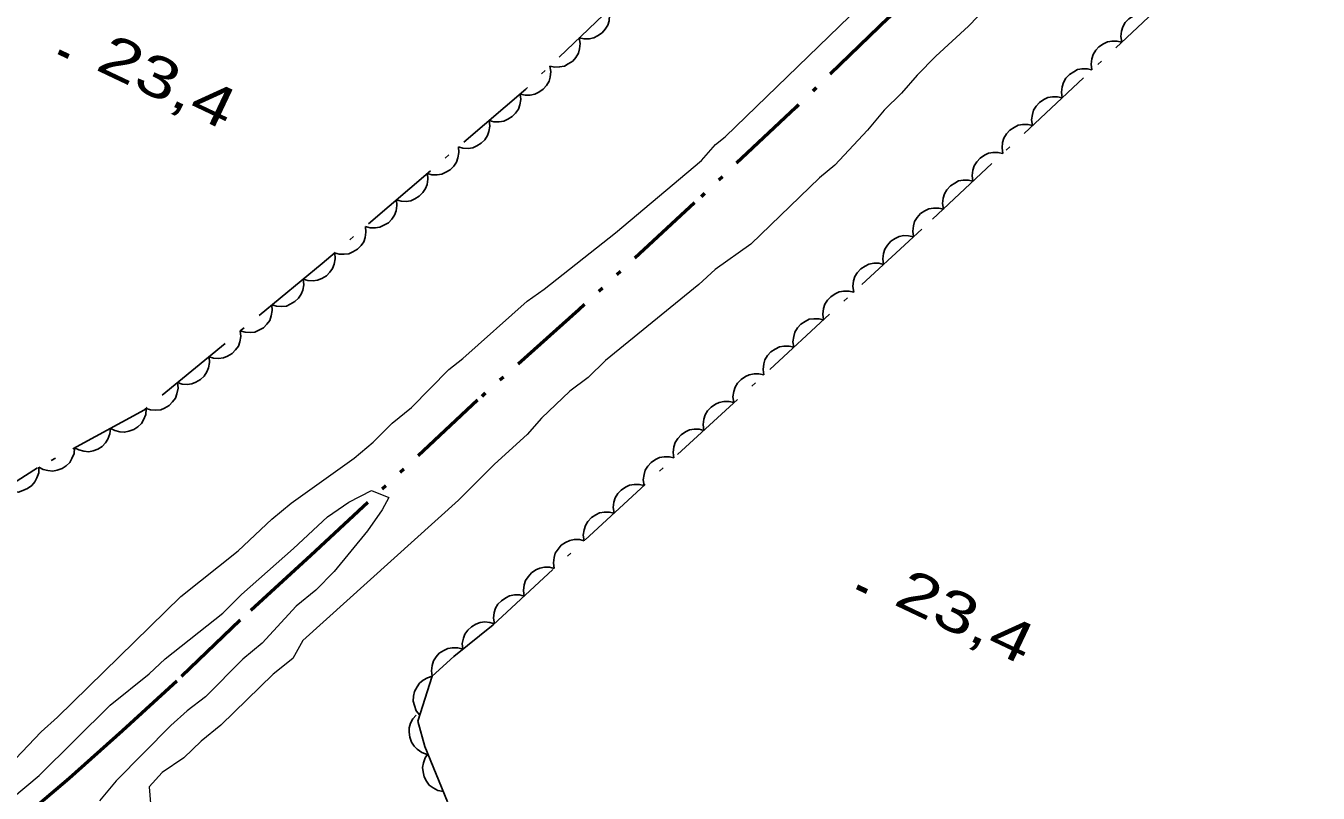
# Model space of a CAD drawing. Extents: x 356765 to 358572, y 5103174 to 5104650.
# Drawn here: x 357657.89 to 357705.47, y 5104260.32 to 5104288.57 of the extents above; entities that cross this region are included whole.
import ezdxf

# ---------------------------------------------------------------- set-up
doc = ezdxf.new("R2010")
doc.units = 0
doc.header["$LTSCALE"] = 0.6
doc.linetypes.add('DASH_DOUBLE_DOT', pattern=[9.2, 5, -1.2, 0.3, -1.2, 0.3, -1.2])
doc.linetypes.add('DOT_DASHED', pattern=[7.7, 5, -1.2, 0.3, -1.2])
for name, color, linetype, lineweight in [('2', 7, 'Continuous', 13), ('3', 7, 'Continuous', 140), ('4', 7, 'Continuous', 90), ('44', 7, 'Continuous', 25)]:
    doc.layers.add(name, color=color, linetype=linetype, lineweight=lineweight)

msp = doc.modelspace()

# ---------------------------------------------------------------- linework, layer by layer
at = {"layer": '2'}
for points in [[(357655.62, 5104259.63), (357658.45, 5104262.58), (357659.05, 5104263.12), (357663.59, 5104267.57), (357665.7, 5104269.24), (357666.94, 5104270.41), (357667.66, 5104271), (357669.97, 5104272.66), (357670.68, 5104273.24), (357671.37, 5104273.94), (357672.09, 5104274.52), (357673.46, 5104275.92), (357673.97, 5104276.32), (357676.34, 5104278.44), (357676.97, 5104278.88), (357679.6, 5104280.95), (357682.76, 5104283.61), (357683.28, 5104284.2), (357683.64, 5104284.49), (357688.99, 5104289.67)], [(357693.27, 5104289.26), (357692.59, 5104288.56), (357691.39, 5104287.46), (357690.7, 5104286.76), (357690.13, 5104286.09), (357689.49, 5104285.47), (357688.88, 5104284.73), (357687.67, 5104283.44), (357687.11, 5104282.97), (357684.58, 5104280.54), (357683.27, 5104279.6), (357682.66, 5104279.05), (357679.23, 5104276.25), (357678.59, 5104275.62), (357677.91, 5104275.12), (357676.87, 5104274.13), (357676.34, 5104273.53), (357675.14, 5104272.44), (357673.81, 5104271.11), (357668.09, 5104265.95), (357667.71, 5104265.28), (357666.99, 5104264.7), (357665.06, 5104262.83), (357664.34, 5104262.24), (357663.7, 5104261.62), (357662.91, 5104261.08), (357662.42, 5104260.56), (357662.5, 5104259.64)], [(357656.33, 5104259.27), (357658.37, 5104260.98), (357660.99, 5104263.56), (357662.42, 5104264.72), (357663.02, 5104265.27), (357665.14, 5104266.95), (357665.82, 5104267.64), (357667.74, 5104269.33), (357668.99, 5104270.5), (357669.78, 5104271.04), (357670.61, 5104271.47), (357671.25, 5104271.21), (357671, 5104270.76), (357670.46, 5104269.98), (357669.24, 5104268.49), (357668.56, 5104267.8), (357667.84, 5104267.21), (357666.59, 5104265.85), (357665.87, 5104265.26), (357664.5, 5104263.87), (357663.82, 5104263.36), (357663.22, 5104262.81), (357661.21, 5104260.78), (357660.6, 5104260.04)]]:
    msp.add_lwpolyline(points, dxfattribs=at)
at = {"layer": '3'}
for p, q in [((357659.1, 5104287.61), (357659.46, 5104287.44)), ((357688.49, 5104267.92), (357688.85, 5104267.75))]:
    msp.add_line(p, q, dxfattribs=at)
at = {"layer": '4', "linetype": 'DASH_DOUBLE_DOT', "lineweight": 53}
msp.add_lwpolyline([(357715.96, 5104314.92), (357711.81, 5104310.84), (357707.83, 5104307.05), (357703.64, 5104302.89), (357699.56, 5104298.77), (357689.66, 5104288.88), (357686.24, 5104285.57), (357682.51, 5104282.05), (357678.25, 5104278.12), (357674.52, 5104274.79), (357668.38, 5104269.07), (357665.78, 5104266.69), (357663.44, 5104264.45), (357661.44, 5104262.62), (357659.48, 5104260.86), (357658.34, 5104259.89), (357657.8, 5104259.44)], dxfattribs=at)
at = {"layer": '44', "linetype": 'DOT_DASHED'}
for points in [[(357729.34, 5104221.14), (357715.74, 5104229.08), (357711.11, 5104232.04), (357705.89, 5104235.33), (357702.47, 5104237.62), (357697.84, 5104240.58), (357693.52, 5104243.37), (357689.66, 5104246.29), (357685.81, 5104249.21), (357682.72, 5104252.1), (357679.46, 5104254.7), (357676.07, 5104257.75), (357673.41, 5104260.01), (357672.58, 5104262.04), (357672.32, 5104262.97), (357672.85, 5104264.63), (357673.65, 5104265.36), (357675.09, 5104266.52), (357691.27, 5104281.45), (357711, 5104299.92), (357717.62, 5104306.84), (357726.47, 5104315.66)], [(357705.07, 5104314.58), (357698.79, 5104308.26), (357689.94, 5104299.44), (357683.03, 5104292.69), (357676.29, 5104286.24), (357668.79, 5104279.82), (357662.25, 5104274.43), (357658.32, 5104272.3), (357654.05, 5104269.58)]]:
    msp.add_lwpolyline(points, dxfattribs=at)
at = {"layer": '44'}
for points in [[(357679.35, 5104289.17), (357679.38, 5104288.96), (357679.36, 5104288.76), (357679.32, 5104288.6), (357679.22, 5104288.45), (357679.1, 5104288.31), (357678.94, 5104288.2), (357678.8, 5104288.13), (357678.63, 5104288.09), (357678.44, 5104288.09), (357678.26, 5104288.13)], [(357698.24, 5104287.97), (357698.21, 5104288.18), (357698.23, 5104288.38), (357698.28, 5104288.54), (357698.37, 5104288.69), (357698.5, 5104288.83), (357698.66, 5104288.93), (357698.8, 5104289.01), (357698.97, 5104289.04), (357699.16, 5104289.04), (357699.33, 5104289)], [(357678.26, 5104288.13), (357678.3, 5104287.92), (357678.27, 5104287.72), (357678.23, 5104287.56), (357678.14, 5104287.41), (357678.02, 5104287.27), (357677.86, 5104287.17), (357677.72, 5104287.09), (357677.54, 5104287.06), (357677.36, 5104287.05), (357677.18, 5104287.09)], [(357697.14, 5104286.95), (357697.11, 5104287.16), (357697.14, 5104287.36), (357697.18, 5104287.52), (357697.28, 5104287.67), (357697.4, 5104287.8), (357697.56, 5104287.91), (357697.71, 5104287.98), (357697.88, 5104288.01), (357698.06, 5104288.01), (357698.24, 5104287.97)], [(357677.18, 5104287.09), (357677.22, 5104286.89), (357677.19, 5104286.68), (357677.15, 5104286.53), (357677.06, 5104286.38), (357676.93, 5104286.24), (357676.78, 5104286.13), (357676.63, 5104286.05), (357676.46, 5104286.02), (357676.27, 5104286.02), (357676.1, 5104286.06)], [(357696.05, 5104285.92), (357696.02, 5104286.13), (357696.04, 5104286.33), (357696.09, 5104286.49), (357696.18, 5104286.64), (357696.31, 5104286.78), (357696.47, 5104286.88), (357696.61, 5104286.96), (357696.78, 5104286.99), (357696.97, 5104286.99), (357697.14, 5104286.95)], [(357676.09, 5104286.07), (357676.11, 5104285.86), (357676.07, 5104285.66), (357676.02, 5104285.5), (357675.92, 5104285.36), (357675.79, 5104285.23), (357675.63, 5104285.13), (357675.48, 5104285.06), (357675.31, 5104285.04), (357675.12, 5104285.04), (357674.95, 5104285.09)], [(357694.95, 5104284.9), (357694.92, 5104285.11), (357694.95, 5104285.31), (357694.99, 5104285.47), (357695.09, 5104285.62), (357695.21, 5104285.75), (357695.37, 5104285.86), (357695.52, 5104285.93), (357695.69, 5104285.96), (357695.87, 5104285.96), (357696.05, 5104285.92)], [(357674.95, 5104285.09), (357674.97, 5104284.88), (357674.93, 5104284.68), (357674.88, 5104284.53), (357674.78, 5104284.38), (357674.65, 5104284.25), (357674.49, 5104284.15), (357674.34, 5104284.08), (357674.17, 5104284.06), (357673.98, 5104284.07), (357673.81, 5104284.12)], [(357693.86, 5104283.87), (357693.83, 5104284.08), (357693.85, 5104284.28), (357693.9, 5104284.44), (357693.99, 5104284.59), (357694.12, 5104284.73), (357694.28, 5104284.83), (357694.42, 5104284.91), (357694.59, 5104284.94), (357694.78, 5104284.94), (357694.95, 5104284.9)], [(357673.81, 5104284.12), (357673.83, 5104283.91), (357673.79, 5104283.71), (357673.74, 5104283.55), (357673.64, 5104283.41), (357673.51, 5104283.27), (357673.35, 5104283.18), (357673.2, 5104283.11), (357673.03, 5104283.09), (357672.84, 5104283.09), (357672.67, 5104283.14)], [(357692.76, 5104282.85), (357692.73, 5104283.06), (357692.76, 5104283.26), (357692.8, 5104283.42), (357692.9, 5104283.57), (357693.02, 5104283.7), (357693.18, 5104283.81), (357693.33, 5104283.88), (357693.5, 5104283.91), (357693.68, 5104283.91), (357693.86, 5104283.87)], [(357672.67, 5104283.14), (357672.69, 5104282.93), (357672.66, 5104282.73), (357672.6, 5104282.58), (357672.5, 5104282.43), (357672.37, 5104282.3), (357672.21, 5104282.2), (357672.06, 5104282.13), (357671.89, 5104282.11), (357671.7, 5104282.12), (357671.53, 5104282.16)], [(357691.67, 5104281.82), (357691.64, 5104282.03), (357691.66, 5104282.23), (357691.71, 5104282.39), (357691.8, 5104282.54), (357691.93, 5104282.68), (357692.09, 5104282.78), (357692.23, 5104282.86), (357692.4, 5104282.89), (357692.59, 5104282.89), (357692.76, 5104282.85)], [(357671.53, 5104282.16), (357671.55, 5104281.96), (357671.52, 5104281.76), (357671.46, 5104281.6), (357671.36, 5104281.46), (357671.24, 5104281.32), (357671.07, 5104281.23), (357670.92, 5104281.16), (357670.75, 5104281.13), (357670.56, 5104281.14), (357670.39, 5104281.19)], [(357690.57, 5104280.8), (357690.54, 5104281.01), (357690.57, 5104281.21), (357690.61, 5104281.37), (357690.71, 5104281.52), (357690.83, 5104281.66), (357690.99, 5104281.76), (357691.14, 5104281.83), (357691.31, 5104281.86), (357691.5, 5104281.86), (357691.67, 5104281.82)], [(357670.39, 5104281.19), (357670.41, 5104280.98), (357670.38, 5104280.78), (357670.33, 5104280.62), (357670.23, 5104280.48), (357670.1, 5104280.35), (357669.93, 5104280.25), (357669.78, 5104280.18), (357669.61, 5104280.16), (357669.42, 5104280.17), (357669.25, 5104280.21)], [(357689.47, 5104279.79), (357689.44, 5104279.99), (357689.47, 5104280.19), (357689.51, 5104280.35), (357689.61, 5104280.5), (357689.73, 5104280.64), (357689.89, 5104280.74), (357690.04, 5104280.82), (357690.21, 5104280.85), (357690.39, 5104280.84), (357690.57, 5104280.8)], [(357669.26, 5104280.21), (357669.28, 5104280), (357669.24, 5104279.8), (357669.18, 5104279.64), (357669.08, 5104279.5), (357668.95, 5104279.37), (357668.78, 5104279.27), (357668.63, 5104279.21), (357668.46, 5104279.19), (357668.27, 5104279.2), (357668.1, 5104279.25)], [(357688.37, 5104278.77), (357688.33, 5104278.98), (357688.36, 5104279.18), (357688.41, 5104279.34), (357688.5, 5104279.48), (357688.63, 5104279.62), (357688.79, 5104279.73), (357688.93, 5104279.8), (357689.11, 5104279.83), (357689.29, 5104279.83), (357689.47, 5104279.79)], [(357668.1, 5104279.25), (357668.12, 5104279.04), (357668.08, 5104278.84), (357668.02, 5104278.69), (357667.92, 5104278.55), (357667.79, 5104278.42), (357667.62, 5104278.32), (357667.48, 5104278.25), (357667.3, 5104278.24), (357667.11, 5104278.25), (357666.94, 5104278.3)], [(357687.26, 5104277.75), (357687.23, 5104277.96), (357687.26, 5104278.16), (357687.31, 5104278.32), (357687.4, 5104278.47), (357687.52, 5104278.6), (357687.69, 5104278.71), (357687.83, 5104278.78), (357688, 5104278.81), (357688.19, 5104278.81), (357688.37, 5104278.77)], [(357666.94, 5104278.3), (357666.96, 5104278.09), (357666.92, 5104277.89), (357666.87, 5104277.73), (357666.76, 5104277.59), (357666.63, 5104277.46), (357666.47, 5104277.37), (357666.32, 5104277.3), (357666.14, 5104277.28), (357665.96, 5104277.29), (357665.78, 5104277.34)], [(357686.16, 5104276.74), (357686.13, 5104276.94), (357686.16, 5104277.14), (357686.2, 5104277.3), (357686.3, 5104277.45), (357686.42, 5104277.59), (357686.58, 5104277.69), (357686.73, 5104277.77), (357686.9, 5104277.79), (357687.09, 5104277.79), (357687.26, 5104277.75)], [(357665.78, 5104277.34), (357665.8, 5104277.14), (357665.76, 5104276.94), (357665.71, 5104276.78), (357665.61, 5104276.64), (357665.48, 5104276.51), (357665.31, 5104276.41), (357665.16, 5104276.35), (357664.98, 5104276.33), (357664.8, 5104276.34), (357664.63, 5104276.39)], [(357685.06, 5104275.72), (357685.03, 5104275.92), (357685.06, 5104276.13), (357685.1, 5104276.28), (357685.2, 5104276.43), (357685.32, 5104276.57), (357685.48, 5104276.67), (357685.63, 5104276.75), (357685.8, 5104276.78), (357685.99, 5104276.78), (357686.16, 5104276.74)], [(357664.63, 5104276.39), (357664.65, 5104276.18), (357664.61, 5104275.98), (357664.55, 5104275.83), (357664.45, 5104275.68), (357664.32, 5104275.55), (357664.15, 5104275.46), (357664, 5104275.39), (357663.83, 5104275.37), (357663.64, 5104275.38), (357663.47, 5104275.44)], [(357683.96, 5104274.7), (357683.92, 5104274.91), (357683.95, 5104275.11), (357684, 5104275.27), (357684.09, 5104275.42), (357684.22, 5104275.55), (357684.38, 5104275.66), (357684.52, 5104275.73), (357684.7, 5104275.76), (357684.88, 5104275.76), (357685.06, 5104275.72)], [(357663.47, 5104275.44), (357663.49, 5104275.23), (357663.45, 5104275.03), (357663.39, 5104274.87), (357663.29, 5104274.73), (357663.16, 5104274.6), (357662.99, 5104274.5), (357662.85, 5104274.44), (357662.67, 5104274.42), (357662.48, 5104274.43), (357662.31, 5104274.48)], [(357682.85, 5104273.68), (357682.82, 5104273.89), (357682.85, 5104274.09), (357682.9, 5104274.25), (357682.99, 5104274.4), (357683.12, 5104274.53), (357683.28, 5104274.64), (357683.42, 5104274.71), (357683.59, 5104274.74), (357683.78, 5104274.74), (357683.96, 5104274.7)], [(357662.32, 5104274.47), (357662.3, 5104274.26), (357662.22, 5104274.07), (357662.14, 5104273.93), (357662.01, 5104273.81), (357661.86, 5104273.71), (357661.68, 5104273.65), (357661.52, 5104273.61), (357661.34, 5104273.62), (357661.16, 5104273.67), (357661, 5104273.75)], [(357661, 5104273.75), (357660.98, 5104273.55), (357660.9, 5104273.36), (357660.82, 5104273.22), (357660.69, 5104273.09), (357660.54, 5104272.99), (357660.36, 5104272.93), (357660.2, 5104272.89), (357660.02, 5104272.91), (357659.84, 5104272.96), (357659.68, 5104273.04)], [(357681.75, 5104272.67), (357681.72, 5104272.87), (357681.75, 5104273.07), (357681.79, 5104273.23), (357681.89, 5104273.38), (357682.01, 5104273.52), (357682.17, 5104273.62), (357682.32, 5104273.7), (357682.49, 5104273.72), (357682.68, 5104273.72), (357682.85, 5104273.68)], [(357659.68, 5104273.04), (357659.66, 5104272.83), (357659.58, 5104272.64), (357659.5, 5104272.5), (357659.37, 5104272.38), (357659.22, 5104272.28), (357659.04, 5104272.22), (357658.88, 5104272.18), (357658.7, 5104272.2), (357658.52, 5104272.24), (357658.36, 5104272.32)], [(357680.65, 5104271.65), (357680.62, 5104271.86), (357680.65, 5104272.06), (357680.69, 5104272.22), (357680.79, 5104272.36), (357680.91, 5104272.5), (357681.07, 5104272.61), (357681.22, 5104272.68), (357681.39, 5104272.71), (357681.58, 5104272.71), (357681.75, 5104272.67)], [(357658.36, 5104272.33), (357658.36, 5104272.12), (357658.29, 5104271.93), (357658.22, 5104271.78), (357658.1, 5104271.65), (357657.95, 5104271.54), (357657.78, 5104271.46), (357657.62, 5104271.41), (357657.45, 5104271.42), (357657.26, 5104271.45), (357657.1, 5104271.52)], [(357679.55, 5104270.63), (357679.51, 5104270.84), (357679.54, 5104271.04), (357679.59, 5104271.2), (357679.68, 5104271.35), (357679.81, 5104271.48), (357679.97, 5104271.59), (357680.11, 5104271.66), (357680.29, 5104271.69), (357680.47, 5104271.69), (357680.65, 5104271.65)], [(357678.44, 5104269.61), (357678.41, 5104269.82), (357678.44, 5104270.02), (357678.49, 5104270.18), (357678.58, 5104270.33), (357678.71, 5104270.47), (357678.87, 5104270.57), (357679.01, 5104270.64), (357679.19, 5104270.67), (357679.37, 5104270.67), (357679.55, 5104270.63)], [(357677.34, 5104268.6), (357677.31, 5104268.8), (357677.34, 5104269), (357677.38, 5104269.16), (357677.48, 5104269.31), (357677.6, 5104269.45), (357677.76, 5104269.55), (357677.91, 5104269.63), (357678.08, 5104269.66), (357678.27, 5104269.66), (357678.44, 5104269.61)], [(357676.24, 5104267.58), (357676.21, 5104267.79), (357676.24, 5104267.99), (357676.28, 5104268.15), (357676.38, 5104268.29), (357676.5, 5104268.43), (357676.66, 5104268.54), (357676.81, 5104268.61), (357676.98, 5104268.64), (357677.17, 5104268.64), (357677.34, 5104268.6)], [(357675.14, 5104266.56), (357675.11, 5104266.77), (357675.13, 5104266.97), (357675.18, 5104267.13), (357675.27, 5104267.28), (357675.4, 5104267.41), (357675.56, 5104267.52), (357675.7, 5104267.59), (357675.88, 5104267.62), (357676.06, 5104267.62), (357676.24, 5104267.58)], [(357673.97, 5104265.62), (357673.95, 5104265.83), (357674, 5104266.03), (357674.05, 5104266.18), (357674.16, 5104266.32), (357674.29, 5104266.45), (357674.46, 5104266.54), (357674.61, 5104266.61), (357674.78, 5104266.63), (357674.97, 5104266.61), (357675.14, 5104266.56)], [(357672.85, 5104264.63), (357672.82, 5104264.83), (357672.85, 5104265.03), (357672.89, 5104265.19), (357672.99, 5104265.34), (357673.11, 5104265.48), (357673.27, 5104265.58), (357673.42, 5104265.65), (357673.59, 5104265.68), (357673.78, 5104265.68), (357673.95, 5104265.64)], [(357672.39, 5104263.2), (357672.26, 5104263.36), (357672.19, 5104263.55), (357672.15, 5104263.71), (357672.16, 5104263.89), (357672.2, 5104264.07), (357672.29, 5104264.24), (357672.38, 5104264.37), (357672.51, 5104264.48), (357672.68, 5104264.57), (357672.85, 5104264.63)], [(357672.66, 5104261.75), (357672.46, 5104261.82), (357672.3, 5104261.94), (357672.18, 5104262.05), (357672.09, 5104262.2), (357672.02, 5104262.38), (357672, 5104262.57), (357672, 5104262.73), (357672.05, 5104262.9), (357672.14, 5104263.06), (357672.26, 5104263.2)], [(357673.26, 5104260.38), (357673.06, 5104260.42), (357672.88, 5104260.52), (357672.74, 5104260.62), (357672.64, 5104260.76), (357672.55, 5104260.92), (357672.51, 5104261.11), (357672.49, 5104261.27), (357672.53, 5104261.44), (357672.59, 5104261.62), (357672.69, 5104261.77)]]:
    msp.add_lwpolyline(points, dxfattribs=at)

# ---------------------------------------------------------------- texts
at = {"layer": '3', "width": 1.35}
for p in [(357660.4, 5104286.98), (357689.79, 5104267.29)]:
    msp.add_text('23,4   ', height=1.5, rotation=334.619, dxfattribs=at).set_placement(p)

doc.saveas('drawing.dxf')
